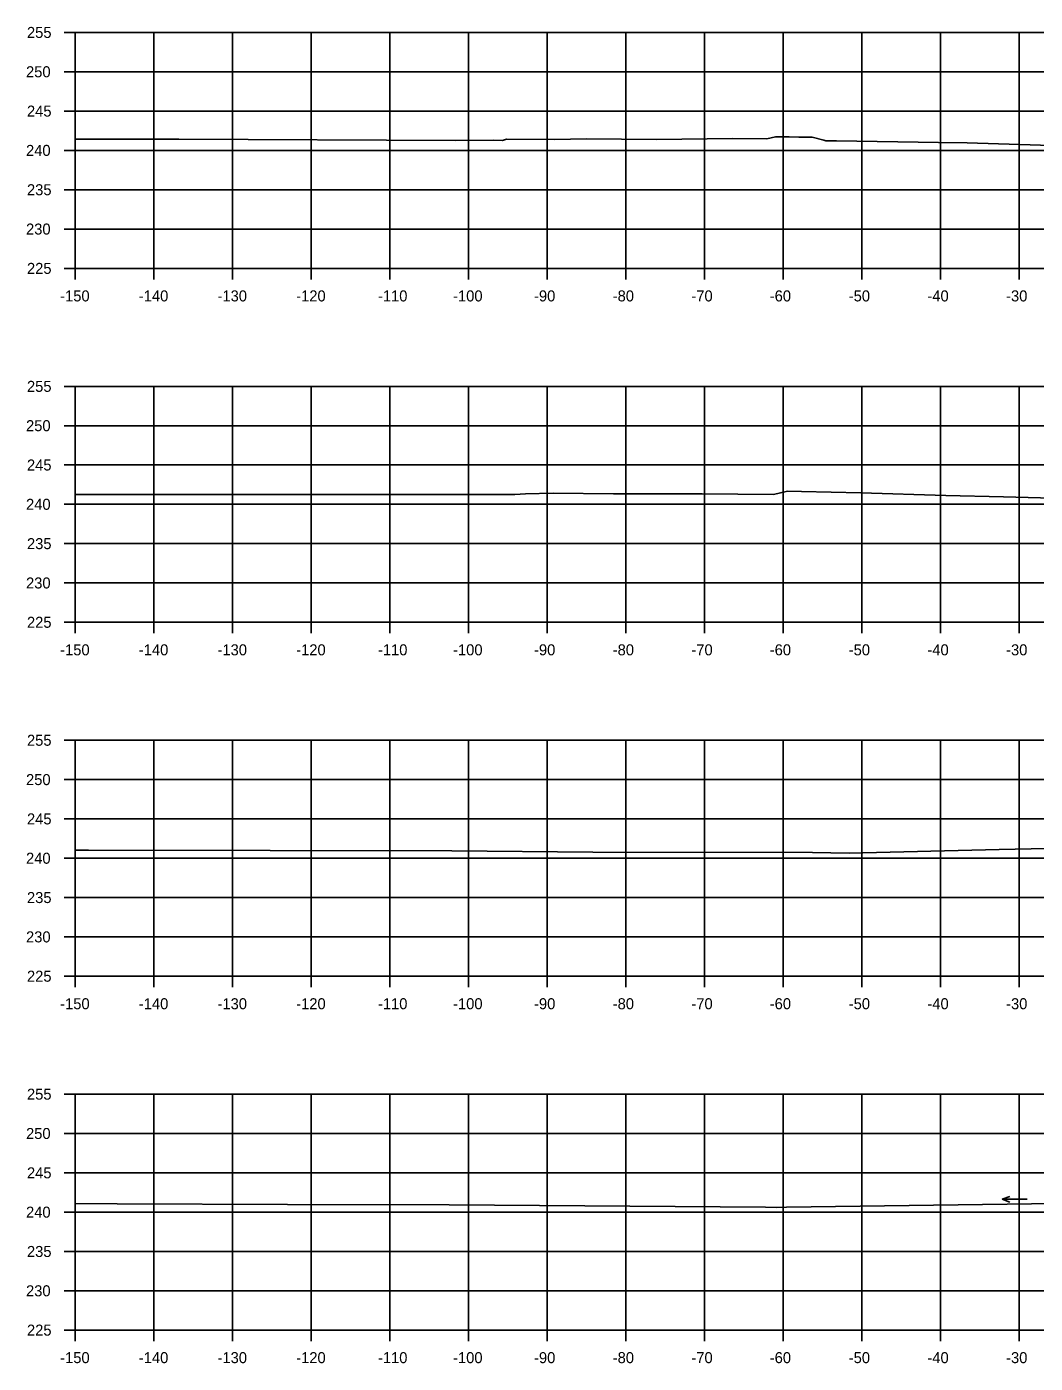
# Model space of a CAD drawing. Extents: x 1369627 to 1374022, y 380035 to 398173.
# Drawn here: x 1371382.7 to 1371510.9, y 384752 to 384921.9 of the extents above; entities that cross this region are included whole.
import ezdxf

# ---------------------------------------------------------------- set-up
doc = ezdxf.new("R2010")
doc.units = 0
for name, color, linetype in [('R_Axis', 7, 'Continuous'), ('R_Axis Annot', 7, 'Continuous'), ('R_Exist Surface', 7, 'Continuous'), ('R_Grid', 7, 'Continuous'), ('R_Water Annot', 7, 'Continuous')]:
    doc.layers.add(name, color=color, linetype=linetype)

msp = doc.modelspace()

# ---------------------------------------------------------------- linework, layer by layer
at = {"layer": 'R_Axis'}
for p, q in [((1371387.45, 384921.19), (1371388.85, 384921.19)), ((1371388.85, 384891.19), (1371388.85, 384921.19)), ((1371387.45, 384916.19), (1371388.85, 384916.19)), ((1371387.45, 384911.19), (1371388.85, 384911.19)), ((1371387.45, 384906.19), (1371388.85, 384906.19)), ((1371387.45, 384901.19), (1371388.85, 384901.19)), ((1371387.45, 384896.19), (1371388.85, 384896.19)), ((1371387.45, 384891.19), (1371388.85, 384891.19)), ((1371388.85, 384891.19), (1371688.85, 384891.19)), ((1371388.85, 384889.79), (1371388.85, 384891.19)), ((1371398.85, 384889.79), (1371398.85, 384891.19)), ((1371408.85, 384889.79), (1371408.85, 384891.19)), ((1371418.85, 384889.79), (1371418.85, 384891.19)), ((1371428.85, 384889.79), (1371428.85, 384891.19)), ((1371438.85, 384889.79), (1371438.85, 384891.19)), ((1371448.85, 384889.79), (1371448.85, 384891.19)), ((1371458.85, 384889.79), (1371458.85, 384891.19)), ((1371468.85, 384889.79), (1371468.85, 384891.19)), ((1371478.85, 384889.79), (1371478.85, 384891.19)), ((1371488.85, 384889.79), (1371488.85, 384891.19)), ((1371498.85, 384889.79), (1371498.85, 384891.19)), ((1371508.85, 384889.79), (1371508.85, 384891.19)), ((1371387.45, 384876.19), (1371388.85, 384876.19)), ((1371388.85, 384846.19), (1371388.85, 384876.19)), ((1371387.45, 384871.19), (1371388.85, 384871.19)), ((1371387.45, 384866.19), (1371388.85, 384866.19)), ((1371387.45, 384861.19), (1371388.85, 384861.19)), ((1371387.45, 384856.19), (1371388.85, 384856.19)), ((1371387.45, 384851.19), (1371388.85, 384851.19)), ((1371387.45, 384846.19), (1371388.85, 384846.19)), ((1371388.85, 384846.19), (1371688.85, 384846.19)), ((1371388.85, 384844.79), (1371388.85, 384846.19)), ((1371398.85, 384844.79), (1371398.85, 384846.19)), ((1371408.85, 384844.79), (1371408.85, 384846.19)), ((1371418.85, 384844.79), (1371418.85, 384846.19)), ((1371428.85, 384844.79), (1371428.85, 384846.19)), ((1371438.85, 384844.79), (1371438.85, 384846.19)), ((1371448.85, 384844.79), (1371448.85, 384846.19)), ((1371458.85, 384844.79), (1371458.85, 384846.19)), ((1371468.85, 384844.79), (1371468.85, 384846.19)), ((1371478.85, 384844.79), (1371478.85, 384846.19)), ((1371488.85, 384844.79), (1371488.85, 384846.19)), ((1371498.85, 384844.79), (1371498.85, 384846.19)), ((1371508.85, 384844.79), (1371508.85, 384846.19)), ((1371387.45, 384831.19), (1371388.85, 384831.19)), ((1371388.85, 384801.19), (1371388.85, 384831.19)), ((1371387.45, 384826.19), (1371388.85, 384826.19)), ((1371387.45, 384821.19), (1371388.85, 384821.19)), ((1371387.45, 384816.19), (1371388.85, 384816.19)), ((1371387.45, 384811.19), (1371388.85, 384811.19)), ((1371387.45, 384806.19), (1371388.85, 384806.19)), ((1371387.45, 384801.19), (1371388.85, 384801.19)), ((1371388.85, 384801.19), (1371688.85, 384801.19)), ((1371388.85, 384799.79), (1371388.85, 384801.19)), ((1371398.85, 384799.79), (1371398.85, 384801.19)), ((1371408.85, 384799.79), (1371408.85, 384801.19)), ((1371418.85, 384799.79), (1371418.85, 384801.19)), ((1371428.85, 384799.79), (1371428.85, 384801.19)), ((1371438.85, 384799.79), (1371438.85, 384801.19)), ((1371448.85, 384799.79), (1371448.85, 384801.19)), ((1371458.85, 384799.79), (1371458.85, 384801.19)), ((1371468.85, 384799.79), (1371468.85, 384801.19)), ((1371478.85, 384799.79), (1371478.85, 384801.19)), ((1371488.85, 384799.79), (1371488.85, 384801.19)), ((1371498.85, 384799.79), (1371498.85, 384801.19)), ((1371508.85, 384799.79), (1371508.85, 384801.19)), ((1371387.45, 384786.19), (1371388.85, 384786.19)), ((1371388.85, 384756.19), (1371388.85, 384786.19)), ((1371387.45, 384781.19), (1371388.85, 384781.19)), ((1371387.45, 384776.19), (1371388.85, 384776.19)), ((1371387.45, 384771.19), (1371388.85, 384771.19)), ((1371387.45, 384766.19), (1371388.85, 384766.19)), ((1371387.45, 384761.19), (1371388.85, 384761.19)), ((1371387.45, 384756.19), (1371388.85, 384756.19)), ((1371388.85, 384756.19), (1371688.85, 384756.19)), ((1371388.85, 384754.79), (1371388.85, 384756.19)), ((1371398.85, 384754.79), (1371398.85, 384756.19)), ((1371408.85, 384754.79), (1371408.85, 384756.19)), ((1371418.85, 384754.79), (1371418.85, 384756.19)), ((1371428.85, 384754.79), (1371428.85, 384756.19)), ((1371438.85, 384754.79), (1371438.85, 384756.19)), ((1371448.85, 384754.79), (1371448.85, 384756.19)), ((1371458.85, 384754.79), (1371458.85, 384756.19)), ((1371468.85, 384754.79), (1371468.85, 384756.19)), ((1371478.85, 384754.79), (1371478.85, 384756.19)), ((1371488.85, 384754.79), (1371488.85, 384756.19)), ((1371498.85, 384754.79), (1371498.85, 384756.19)), ((1371508.85, 384754.79), (1371508.85, 384756.19))]:
    msp.add_line(p, q, dxfattribs=at)
at = {"layer": 'R_Exist Surface'}
for points in [[(1371388.85, 384907.6), (1371402.03, 384907.6), (1371437.23, 384907.46), (1371442.03, 384907.48), (1371443.19, 384907.45), (1371443.69, 384907.61), (1371449.73, 384907.58), (1371453.88, 384907.68), (1371462.73, 384907.59), (1371472.45, 384907.71), (1371476.77, 384907.67), (1371477.87, 384907.91), (1371479.63, 384907.92), (1371480.85, 384907.87), (1371482.54, 384907.86), (1371484.04, 384907.48), (1371484.27, 384907.41), (1371485.63, 384907.4), (1371498.6, 384907.21), (1371502.22, 384907.15), (1371514.21, 384906.79)], [(1371388.85, 384862.44), (1371406.01, 384862.42), (1371444.74, 384862.43), (1371446.1, 384862.51), (1371449.62, 384862.59), (1371457.28, 384862.51), (1371468.54, 384862.53), (1371477.61, 384862.44), (1371479.41, 384862.88), (1371481.19, 384862.8), (1371488.74, 384862.64), (1371499.53, 384862.32), (1371506.87, 384862.16), (1371517.84, 384861.84)], [(1371388.85, 384817.23), (1371390.54, 384817.23), (1371436.75, 384817.13), (1371454.68, 384816.96), (1371482.57, 384816.92), (1371487.23, 384816.82), (1371506.29, 384817.29), (1371516.42, 384817.53)], [(1371388.85, 384772.28), (1371394.2, 384772.26), (1371415.87, 384772.16), (1371436.4, 384772.12), (1371476.59, 384771.81), (1371478.03, 384771.8), (1371479.29, 384771.82), (1371513.55, 384772.3)]]:
    msp.add_lwpolyline(points, dxfattribs=at)
at = {"layer": 'R_Grid'}
for p, q in [((1371388.85, 384921.19), (1371688.85, 384921.19)), ((1371388.85, 384891.19), (1371388.85, 384921.19)), ((1371398.85, 384891.19), (1371398.85, 384921.19)), ((1371408.85, 384891.19), (1371408.85, 384921.19)), ((1371418.85, 384891.19), (1371418.85, 384921.19)), ((1371428.85, 384891.19), (1371428.85, 384921.19)), ((1371438.85, 384891.19), (1371438.85, 384921.19)), ((1371448.85, 384891.19), (1371448.85, 384921.19)), ((1371458.85, 384891.19), (1371458.85, 384921.19)), ((1371468.85, 384891.19), (1371468.85, 384921.19)), ((1371478.85, 384891.19), (1371478.85, 384921.19)), ((1371488.85, 384891.19), (1371488.85, 384921.19)), ((1371498.85, 384891.19), (1371498.85, 384921.19)), ((1371508.85, 384891.19), (1371508.85, 384921.19)), ((1371388.85, 384916.19), (1371688.85, 384916.19)), ((1371388.85, 384911.19), (1371688.85, 384911.19)), ((1371388.85, 384906.19), (1371688.85, 384906.19)), ((1371388.85, 384901.19), (1371688.85, 384901.19)), ((1371388.85, 384896.19), (1371688.85, 384896.19)), ((1371388.85, 384891.19), (1371688.85, 384891.19)), ((1371388.85, 384876.19), (1371688.85, 384876.19)), ((1371388.85, 384846.19), (1371388.85, 384876.19)), ((1371398.85, 384846.19), (1371398.85, 384876.19)), ((1371408.85, 384846.19), (1371408.85, 384876.19)), ((1371418.85, 384846.19), (1371418.85, 384876.19)), ((1371428.85, 384846.19), (1371428.85, 384876.19)), ((1371438.85, 384846.19), (1371438.85, 384876.19)), ((1371448.85, 384846.19), (1371448.85, 384876.19)), ((1371458.85, 384846.19), (1371458.85, 384876.19)), ((1371468.85, 384846.19), (1371468.85, 384876.19)), ((1371478.85, 384846.19), (1371478.85, 384876.19)), ((1371488.85, 384846.19), (1371488.85, 384876.19)), ((1371498.85, 384846.19), (1371498.85, 384876.19)), ((1371508.85, 384846.19), (1371508.85, 384876.19)), ((1371388.85, 384871.19), (1371688.85, 384871.19)), ((1371388.85, 384866.19), (1371688.85, 384866.19)), ((1371388.85, 384861.19), (1371688.85, 384861.19)), ((1371388.85, 384856.19), (1371688.85, 384856.19)), ((1371388.85, 384851.19), (1371688.85, 384851.19)), ((1371388.85, 384846.19), (1371688.85, 384846.19)), ((1371388.85, 384831.19), (1371688.85, 384831.19)), ((1371388.85, 384801.19), (1371388.85, 384831.19)), ((1371398.85, 384801.19), (1371398.85, 384831.19)), ((1371408.85, 384801.19), (1371408.85, 384831.19)), ((1371418.85, 384801.19), (1371418.85, 384831.19)), ((1371428.85, 384801.19), (1371428.85, 384831.19)), ((1371438.85, 384801.19), (1371438.85, 384831.19)), ((1371448.85, 384801.19), (1371448.85, 384831.19)), ((1371458.85, 384801.19), (1371458.85, 384831.19)), ((1371468.85, 384801.19), (1371468.85, 384831.19)), ((1371478.85, 384801.19), (1371478.85, 384831.19)), ((1371488.85, 384801.19), (1371488.85, 384831.19)), ((1371498.85, 384801.19), (1371498.85, 384831.19)), ((1371508.85, 384801.19), (1371508.85, 384831.19)), ((1371388.85, 384826.19), (1371688.85, 384826.19)), ((1371388.85, 384821.19), (1371688.85, 384821.19)), ((1371388.85, 384816.19), (1371688.85, 384816.19)), ((1371388.85, 384811.19), (1371688.85, 384811.19)), ((1371388.85, 384806.19), (1371688.85, 384806.19)), ((1371388.85, 384801.19), (1371688.85, 384801.19)), ((1371388.85, 384786.19), (1371688.85, 384786.19)), ((1371388.85, 384756.19), (1371388.85, 384786.19)), ((1371398.85, 384756.19), (1371398.85, 384786.19)), ((1371408.85, 384756.19), (1371408.85, 384786.19)), ((1371418.85, 384756.19), (1371418.85, 384786.19)), ((1371428.85, 384756.19), (1371428.85, 384786.19)), ((1371438.85, 384756.19), (1371438.85, 384786.19)), ((1371448.85, 384756.19), (1371448.85, 384786.19)), ((1371458.85, 384756.19), (1371458.85, 384786.19)), ((1371468.85, 384756.19), (1371468.85, 384786.19)), ((1371478.85, 384756.19), (1371478.85, 384786.19)), ((1371488.85, 384756.19), (1371488.85, 384786.19)), ((1371498.85, 384756.19), (1371498.85, 384786.19)), ((1371508.85, 384756.19), (1371508.85, 384786.19)), ((1371388.85, 384781.19), (1371688.85, 384781.19)), ((1371388.85, 384776.19), (1371688.85, 384776.19)), ((1371388.85, 384771.19), (1371688.85, 384771.19)), ((1371388.85, 384766.19), (1371688.85, 384766.19)), ((1371388.85, 384761.19), (1371688.85, 384761.19)), ((1371388.85, 384756.19), (1371688.85, 384756.19))]:
    msp.add_line(p, q, dxfattribs=at)
at = {"layer": 'R_Water Annot'}
for p, q in [((1371506.71, 384772.82), (1371507.68, 384773.17)), ((1371509.86, 384772.82), (1371506.71, 384772.82)), ((1371506.71, 384772.82), (1371507.68, 384772.47))]:
    msp.add_line(p, q, dxfattribs=at)

# ---------------------------------------------------------------- texts
at = {"layer": 'R_Axis Annot'}
for s, p in [('255', (1371382.74, 384920.49)), ('250', (1371382.62, 384915.49)), ('245', (1371382.74, 384910.49)), ('240', (1371382.62, 384905.49)), ('235', (1371382.74, 384900.49)), ('230', (1371382.62, 384895.49)), ('225', (1371382.74, 384890.49)), ('-150', (1371386.96, 384886.99)), ('-140', (1371396.96, 384886.99)), ('-130', (1371406.96, 384886.99)), ('-120', (1371416.96, 384886.99)), ('-110', (1371427.35, 384886.99)), ('-100', (1371436.9, 384886.99)), ('-90', (1371447.19, 384886.99)), ('-80', (1371457.19, 384886.99)), ('-70', (1371467.19, 384886.99)), ('-60', (1371477.15, 384886.99)), ('-50', (1371487.19, 384886.99)), ('-40', (1371497.19, 384886.99)), ('-30', (1371507.19, 384886.99)), ('255', (1371382.74, 384875.49)), ('250', (1371382.62, 384870.49)), ('245', (1371382.74, 384865.49)), ('240', (1371382.62, 384860.49)), ('235', (1371382.74, 384855.49)), ('230', (1371382.62, 384850.49)), ('225', (1371382.74, 384845.49)), ('-150', (1371386.96, 384841.99)), ('-140', (1371396.96, 384841.99)), ('-130', (1371406.96, 384841.99)), ('-120', (1371416.96, 384841.99)), ('-110', (1371427.35, 384841.99)), ('-100', (1371436.9, 384841.99)), ('-90', (1371447.19, 384841.99)), ('-80', (1371457.19, 384841.99)), ('-70', (1371467.19, 384841.99)), ('-60', (1371477.15, 384841.99)), ('-50', (1371487.19, 384841.99)), ('-40', (1371497.19, 384841.99)), ('-30', (1371507.19, 384841.99)), ('255', (1371382.74, 384830.49)), ('250', (1371382.62, 384825.49)), ('245', (1371382.74, 384820.49)), ('240', (1371382.62, 384815.49)), ('235', (1371382.74, 384810.49)), ('230', (1371382.62, 384805.49)), ('225', (1371382.74, 384800.49)), ('-150', (1371386.96, 384796.99)), ('-140', (1371396.96, 384796.99)), ('-130', (1371406.96, 384796.99)), ('-120', (1371416.96, 384796.99)), ('-110', (1371427.35, 384796.99)), ('-100', (1371436.9, 384796.99)), ('-90', (1371447.19, 384796.99)), ('-80', (1371457.19, 384796.99)), ('-70', (1371467.19, 384796.99)), ('-60', (1371477.15, 384796.99)), ('-50', (1371487.19, 384796.99)), ('-40', (1371497.19, 384796.99)), ('-30', (1371507.19, 384796.99)), ('255', (1371382.74, 384785.49)), ('250', (1371382.62, 384780.49)), ('245', (1371382.74, 384775.49)), ('240', (1371382.62, 384770.49)), ('235', (1371382.74, 384765.49)), ('230', (1371382.62, 384760.49)), ('225', (1371382.74, 384755.49)), ('-150', (1371386.96, 384751.99)), ('-140', (1371396.96, 384751.99)), ('-130', (1371406.96, 384751.99)), ('-120', (1371416.96, 384751.99)), ('-110', (1371427.35, 384751.99)), ('-100', (1371436.9, 384751.99)), ('-90', (1371447.19, 384751.99)), ('-80', (1371457.19, 384751.99)), ('-70', (1371467.19, 384751.99)), ('-60', (1371477.15, 384751.99)), ('-50', (1371487.19, 384751.99)), ('-40', (1371497.19, 384751.99)), ('-30', (1371507.19, 384751.99))]:
    msp.add_text(s, height=1.4, dxfattribs=at).set_placement(p)

doc.saveas('drawing.dxf')
